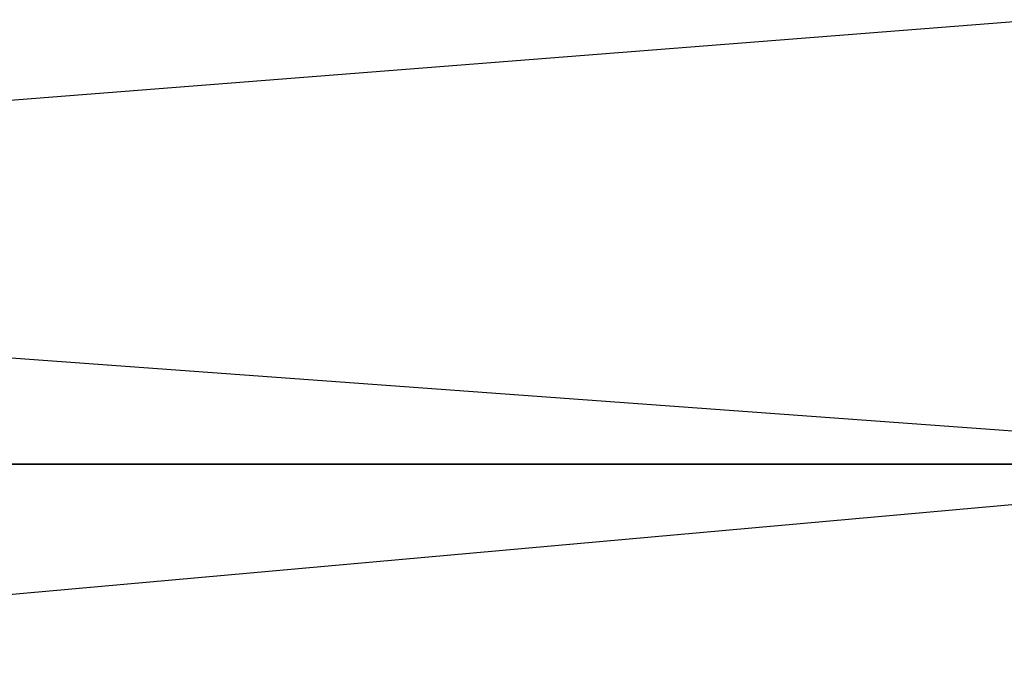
# Model space of a CAD drawing. Header units: centimetres. Extents: x 0.1 to 26.3, y 0 to 13.2.
# Tile 640 of 656: x 3.38686 to 3.39215, y 13.2372 to 13.24065. Entities that reach past the tile are written whole.
import ezdxf

# ---------------------------------------------------------------- set-up
doc = ezdxf.new("R2010")
doc.units = ezdxf.units.CM
doc.header["$LTSCALE"] = 2.54
doc.layers.get('0').update_dxf_attribs({"true_color": 0xff5454})

# ---------------------------------------------------------------- blocks, each defined once
blk = doc.blocks.new('Pojemnik na r_czniki papierowe CRESTO.STL')
at = {"color": 0}
for p, q in [((3.3608116, 13.2407333, 29.2940491), (3.3946301, 13.238269, 29.2789612)), ((3.3608116, 13.2407333, 18.9940475), (3.3946301, 13.238269, 18.9789612)), ((3.3933975, 13.2407333, 28.423175), (3.3618813, 13.238269, 28.4037323)), ((3.3933975, 13.2407333, 18.123175), (3.3618813, 13.238269, 18.1037308)), ((3.3946301, 13.238269, 29.2789612), (3.3618813, 13.238269, 29.2962677)), ((3.3618813, 13.238269, 28.4037323), (3.3946301, 13.238269, 28.4210388)), ((3.3946301, 13.238269, 18.9789612), (3.3618813, 13.238269, 18.9962692)), ((3.3618813, 13.238269, 18.1037308), (3.3946301, 13.238269, 18.1210388)), ((3.3946301, 13.238269, 28.4210388), (3.3627487, 13.2354126, 28.4019287)), ((3.3946301, 13.238269, 18.1210388), (3.3627487, 13.2354126, 18.1019302))]:
    blk.add_line(p, q, dxfattribs=at)

msp = doc.modelspace()

# ---------------------------------------------------------------- block references
at = {"color": 0}
msp.add_blockref('Pojemnik na r_czniki papierowe CRESTO.STL', (0, 0), dxfattribs=at)

doc.saveas('drawing.dxf')
